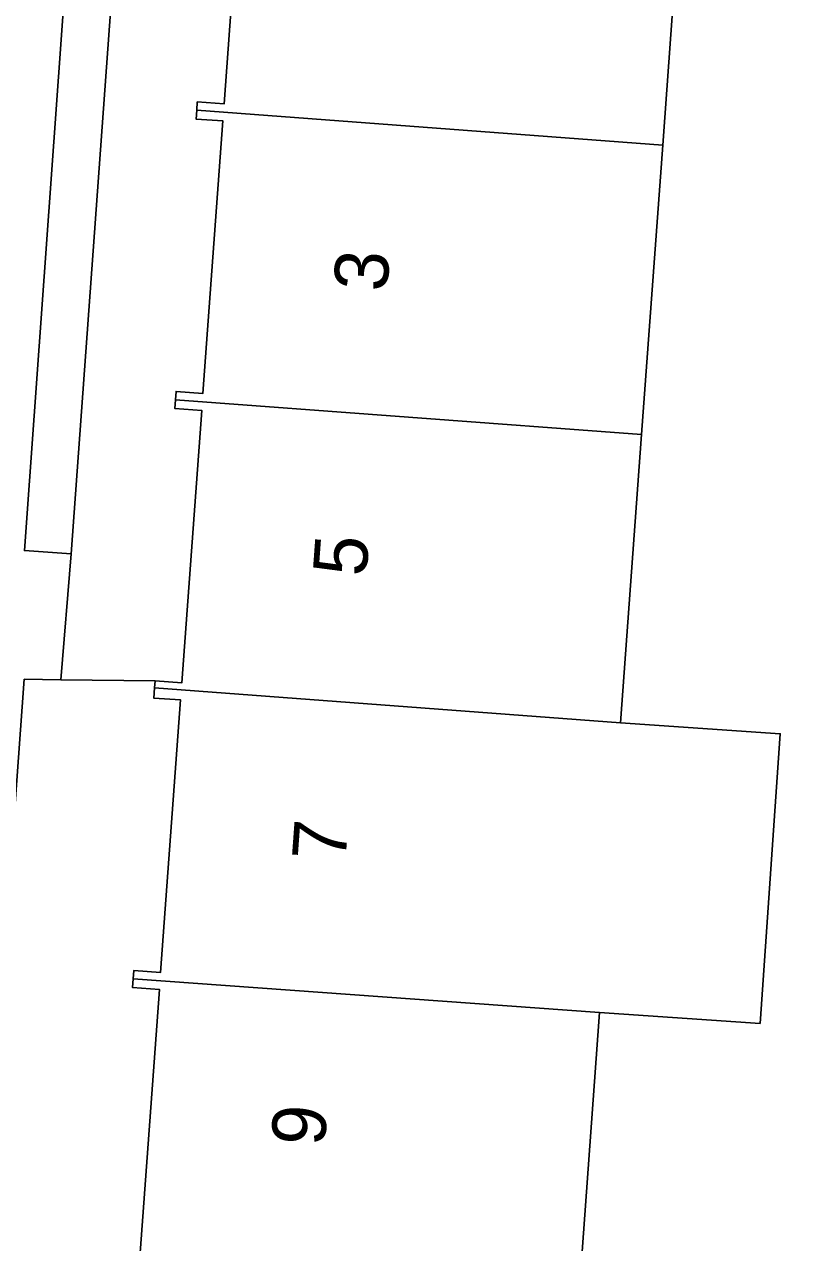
# Model space of a CAD drawing. Extents: x 159960 to 160866, y 382700 to 383354.
# Drawn here: x 160591.62 to 160606.16, y 383016.26 to 383038.93 of the extents above; entities that cross this region are included whole.
import ezdxf

# ---------------------------------------------------------------- set-up
doc = ezdxf.new("R2010")
doc.units = 0
for name, color, linetype in [('IMGEO_Erf', 7, 'Continuous'), ('IMGEO_Groenvoorziening', 7, 'Continuous'), ('IMGEO_Haag', 7, 'Continuous'), ('IMGEO_Pand', 7, 'Continuous'), ('IMGEO_Pand_nummerreeks', 7, 'Continuous'), ('IMGEO_Rijbaan_lokaal_open', 7, 'Continuous'), ('IMGEO_Voetpad_open', 7, 'Continuous')]:
    doc.layers.add(name, color=color, linetype=linetype)

msp = doc.modelspace()

# ---------------------------------------------------------------- linework, layer by layer
at = {"layer": 'IMGEO_Erf'}
msp.add_lwpolyline([(160603.907, 383042.26), (160603.5, 383036.679), (160603.107, 383031.299), (160602.716, 383025.933), (160605.687, 383025.728), (160605.31, 383020.339), (160602.322, 383020.538), (160601.929, 383015.148), (160601.536, 383009.765), (160603.652, 383009.621), (160603.277, 383004.232), (160602.9, 382998.811), (160600.752, 382999.008), (160600.347, 382993.462), (160607.439, 382992.952)], dxfattribs=at)
at = {"layer": 'IMGEO_Groenvoorziening'}
msp.add_lwpolyline([(160593.395, 383043.012), (160592.619, 383043.056), (160591.618, 383029.136), (160592.486, 383029.073), (160593.497, 383043.006)], close=True, dxfattribs=at)
at = {"layer": 'IMGEO_Haag'}
msp.add_lwpolyline([(160592.486, 383029.073), (160593.497, 383043.006), (160593.395, 383043.012), (160592.619, 383043.056), (160591.618, 383029.136)], close=True, dxfattribs=at)
at = {"layer": 'IMGEO_Pand'}
for points in [[(160603.5, 383036.679), (160603.907, 383042.26), (160600.715, 383042.484), (160595.727, 383042.834), (160595.72, 383042.725), (160595.222, 383042.762), (160595.199, 383042.443), (160595.698, 383042.407), (160595.335, 383037.448), (160594.836, 383037.485), (160594.825, 383037.329)], [(160594.431, 383031.938), (160603.107, 383031.299), (160603.5, 383036.679), (160594.825, 383037.329), (160594.813, 383037.166), (160595.313, 383037.13), (160594.941, 383032.061), (160594.442, 383032.098)], [(160594.04, 383026.579), (160602.716, 383025.933), (160603.107, 383031.299), (160594.431, 383031.938), (160594.419, 383031.778), (160594.919, 383031.743), (160594.547, 383026.674), (160594.049, 383026.71)], [(160594.04, 383026.579), (160594.026, 383026.391), (160594.525, 383026.356), (160594.153, 383021.287), (160593.655, 383021.324), (160593.644, 383021.169), (160602.322, 383020.538), (160605.31, 383020.339), (160605.687, 383025.728), (160602.716, 383025.933)], [(160601.929, 383015.148), (160602.322, 383020.538), (160593.644, 383021.169), (160593.632, 383021.005), (160594.131, 383020.969), (160593.76, 383015.9), (160593.262, 383015.937), (160593.252, 383015.798)]]:
    msp.add_lwpolyline(points, close=True, dxfattribs=at)
at = {"layer": 'IMGEO_Rijbaan_lokaal_open'}
msp.add_lwpolyline([(160591.616, 383026.743), (160592.299, 383026.734), (160592.486, 383029.073), (160591.618, 383029.136), (160592.619, 383043.056), (160593.395, 383043.012), (160593.483, 383044.517), (160592.77, 383044.55), (160593.406, 383054.872), (160594.21, 383054.868), (160594.302, 383056.391), (160593.63, 383056.441), (160594.256, 383065.391), (160594.611, 383065.367), (160594.743, 383067.618), (160592.368, 383070.27)], dxfattribs=at)
at = {"layer": 'IMGEO_Voetpad_open'}
for points in [[(160593.497, 383043.006), (160592.486, 383029.073), (160592.299, 383026.734), (160594.049, 383026.71), (160594.547, 383026.674), (160594.919, 383031.743), (160594.419, 383031.778), (160594.431, 383031.938), (160594.442, 383032.098), (160594.941, 383032.061), (160595.313, 383037.13), (160594.813, 383037.166), (160594.825, 383037.329), (160594.836, 383037.485), (160595.335, 383037.448), (160595.698, 383042.407)], [(160593.738, 383015.582), (160593.239, 383015.618), (160593.252, 383015.798), (160593.262, 383015.937), (160593.76, 383015.9), (160594.131, 383020.969), (160593.632, 383021.005), (160593.644, 383021.169), (160593.655, 383021.324), (160594.153, 383021.287), (160594.525, 383026.356), (160594.026, 383026.391), (160594.04, 383026.579), (160594.049, 383026.71), (160592.299, 383026.734), (160591.616, 383026.743), (160589.672, 383000), (160588.852, 382988.722)]]:
    msp.add_lwpolyline(points, dxfattribs=at)

# ---------------------------------------------------------------- texts
at = {"layer": 'IMGEO_Pand_nummerreeks'}
for s, p in [('3', (160598.368, 383033.941)), ('5', (160597.981, 383028.64)), ('7', (160597.593, 383023.34)), ('9', (160597.206, 383018.039))]:
    msp.add_text(s, height=1, rotation=85.8191, dxfattribs=at).set_placement(p)

doc.saveas('drawing.dxf')
